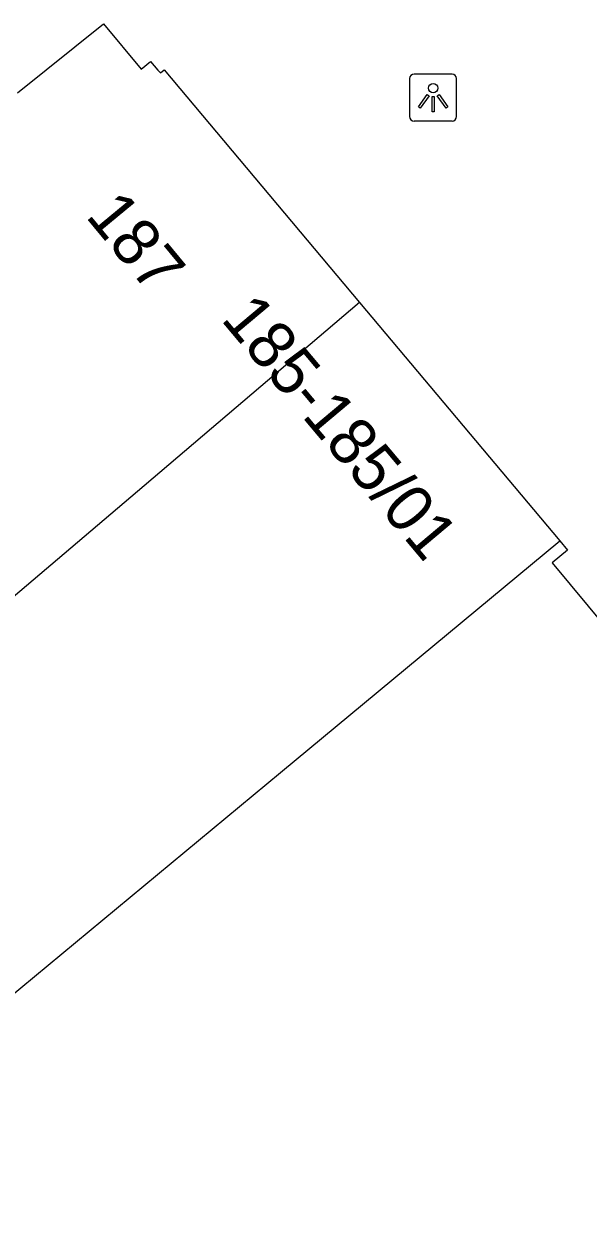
# Model space of a CAD drawing. Extents: x 160379 to 161131, y 383940 to 384849.
# Drawn here: x 160962.52 to 160974.5, y 384531.91 to 384557.31 of the extents above; entities that cross this region are included whole.
import ezdxf

# ---------------------------------------------------------------- set-up
doc = ezdxf.new("R2010")
doc.units = 0
for name, color, linetype in [('IMGEO_Lichtpunt', 7, 'Continuous'), ('IMGEO_Pand', 7, 'Continuous'), ('IMGEO_Pand_nummerreeks', 7, 'Continuous')]:
    doc.layers.add(name, color=color, linetype=linetype)

msp = doc.modelspace()

# ---------------------------------------------------------------- linework, layer by layer
at = {"layer": 'IMGEO_Lichtpunt'}
for p, q in [((160970.71, 384556.149), (160970.71, 384555.342)), ((160970.71, 384556.149), (160970.71, 384555.342)), ((160971.612, 384556.244), (160970.804, 384556.244)), ((160971.612, 384556.244), (160970.804, 384556.244)), ((160971.706, 384555.342), (160971.706, 384556.149)), ((160971.706, 384555.342), (160971.706, 384556.149)), ((160970.804, 384555.248), (160971.612, 384555.248)), ((160970.804, 384555.248), (160971.612, 384555.248))]:
    msp.add_line(p, q, dxfattribs=at)
for points in [[(160971.084, 384555.813), (160971.123, 384555.785), (160970.935, 384555.523), (160970.897, 384555.55), (160971.084, 384555.813)], [(160971.296, 384555.785), (160971.334, 384555.812), (160971.521, 384555.55), (160971.482, 384555.522), (160971.296, 384555.785)], [(160971.186, 384555.765), (160971.233, 384555.765), (160971.233, 384555.443), (160971.186, 384555.443), (160971.186, 384555.765)]]:
    msp.add_lwpolyline(points, dxfattribs=at)
msp.add_circle((160971.209, 384555.947), 0.0994, dxfattribs=at)
for centre, start, end in [((160970.804, 384556.149), 90, 180), ((160970.804, 384556.149), 90, 180), ((160971.612, 384556.149), 0, 90), ((160971.612, 384556.149), 0, 90), ((160970.804, 384555.342), 180, 270), ((160970.804, 384555.342), 180, 270), ((160971.612, 384555.342), 270, 0), ((160971.612, 384555.342), 270, 360)]:
    msp.add_arc(centre, 0.0946, start, end, dxfattribs=at)
at = {"layer": 'IMGEO_Pand'}
for points in [[(160962.39, 384555.843), (160964.215, 384557.309), (160965.015, 384556.349), (160965.207, 384556.511), (160965.362, 384556.326), (160965.424, 384556.268), (160965.501, 384556.332), (160969.648, 384551.392)], [(160969.648, 384551.392), (160965.074, 384547.504), (160957.105, 384540.729), (160961.001, 384535.642)], [(160969.648, 384551.392), (160973.895, 384546.333)], [(160961.001, 384535.642), (160967.967, 384541.418), (160973.895, 384546.333)], [(160973.895, 384546.333), (160974.059, 384546.137), (160973.737, 384545.87), (160977.52, 384541.307), (160977.788, 384541.529), (160978.081, 384541.176), (160977.774, 384540.922), (160981.573, 384536.34), (160981.856, 384536.576), (160982.159, 384536.21), (160981.857, 384535.959), (160985.839, 384531.156), (160986.106, 384531.378), (160986.397, 384531.027), (160986.286, 384530.935)]]:
    msp.add_lwpolyline(points, dxfattribs=at)

# ---------------------------------------------------------------- texts
at = {"layer": 'IMGEO_Pand_nummerreeks'}
for s, rotation, p in [('187', 309.5838, (160963.813, 384553.224)), ('185-185/01', 310.0152, (160966.685, 384551.032))]:
    msp.add_text(s, height=1, rotation=rotation, dxfattribs=at).set_placement(p)

doc.saveas('drawing.dxf')
